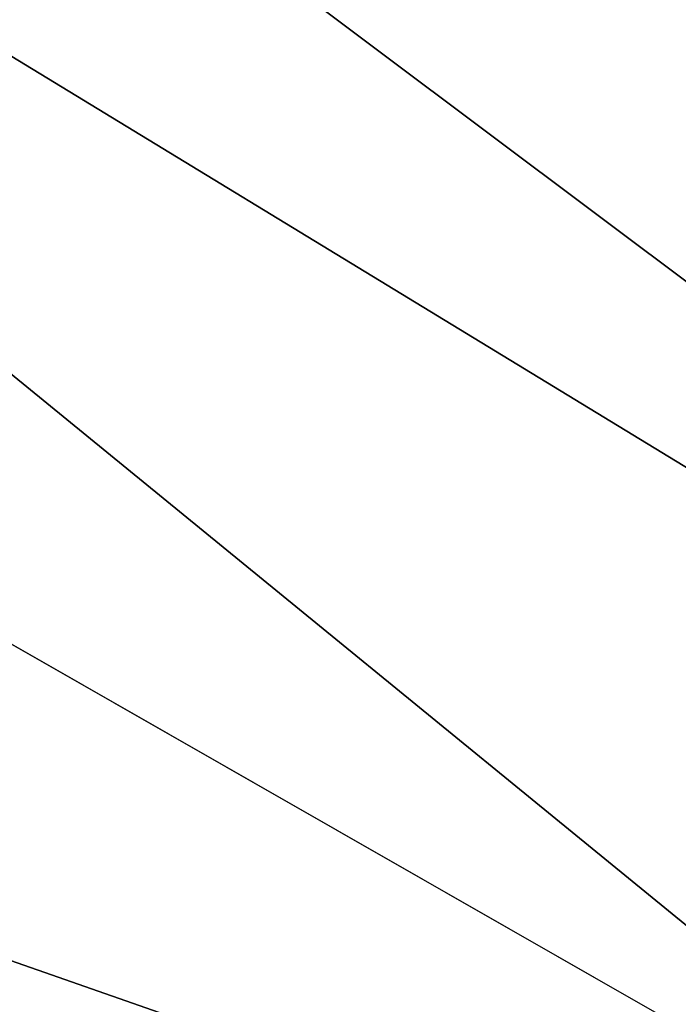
# Model space of a CAD drawing. Extents: x -252 to 252, y -10 to 987.
# Tile 490 of 656: x 5.012 to 5.601, y 100.093 to 100.973. Entities that reach past the tile are written whole.
import ezdxf

# ---------------------------------------------------------------- set-up
doc = ezdxf.new("R2010")
doc.units = 0
doc.header["$LTSCALE"] = 65.185185
for name, color, linetype in [('2647', 7, 'CONTINUOUS'), ('2648', 7, 'CONTINUOUS'), ('2649', 7, 'CONTINUOUS'), ('2667', 7, 'CONTINUOUS'), ('3522', 7, 'CONTINUOUS'), ('3531', 7, 'CONTINUOUS'), ('3914', 7, 'CONTINUOUS')]:
    doc.layers.add(name, color=color, linetype=linetype)

msp = doc.modelspace()

# ---------------------------------------------------------------- linework, layer by layer
at = {"layer": '2647', "color": 7, "linetype": 'CONTINUOUS'}
for points in [[(0, 101.35832, -68.5), (5.46541, 101.2962, -68.5), (2.64057, 100.95884, -68.5), (0, 101.35832, -68.5)], [(5.46541, 101.2962, -68.5), (8.31027, 98.97475, -68.5), (2.64057, 100.95884, -68.5), (5.46541, 101.2962, -68.5)], [(2.64057, 100.95884, -68.5), (8.31027, 98.97475, -68.5), (5.29295, 99.68463, -68.5), (2.64057, 100.95884, -68.5)]]:
    msp.add_3dface(points, dxfattribs=at)
at = {"layer": '2648', "color": 7, "linetype": 'CONTINUOUS'}
msp.add_3dface([(5.99033, 99.85104, -15.5), (3.40675, 101.32929, -15.5), (-5.71762, 100.05181, -15.5), (5.99033, 99.85104, -15.5)], dxfattribs=at)
at = {"layer": '2649', "color": 7, "linetype": 'CONTINUOUS'}
msp.add_3dface([(7.89143, 99.53703, -68.4), (5.08754, 101.63316, -68.4), (5.93473, 101.11668, -16.5), (7.89143, 99.53703, -68.4)], dxfattribs=at)
at = {"layer": '2667', "color": 7, "linetype": 'CONTINUOUS'}
for points in [[(3.6342, 101.77628, -15.63397), (6.79497, 99.84953, -15.63397), (3.77174, 102.11576, -16.00045), (3.6342, 101.77628, -15.63397)], [(3.77174, 102.11576, -16.00045), (6.79497, 99.84953, -15.63397), (7.02975, 100.13068, -16.00045), (3.77174, 102.11576, -16.00045)], [(5.93473, 101.11668, -16.5), (3.77174, 102.11576, -16.00045), (7.02975, 100.13068, -16.00045), (5.93473, 101.11668, -16.5)], [(3.40675, 101.32929, -15.5), (5.99033, 99.85104, -15.5), (3.6342, 101.77628, -15.63397), (3.40675, 101.32929, -15.5)], [(3.6342, 101.77628, -15.63397), (5.99033, 99.85104, -15.5), (6.79497, 99.84953, -15.63397), (3.6342, 101.77628, -15.63397)]]:
    msp.add_3dface(points, dxfattribs=at)
at = {"layer": '3522', "color": 7, "linetype": 'CONTINUOUS'}
for points in [[(6.97144, 100.31421, -68.47071), (5.46541, 101.2962, -68.5), (3.71467, 102.25101, -68.47071), (6.97144, 100.31421, -68.47071)], [(5.08754, 101.63316, -68.4), (6.97144, 100.31421, -68.47071), (3.71467, 102.25101, -68.47071), (5.08754, 101.63316, -68.4)], [(5.08754, 101.63316, -68.4), (7.89143, 99.53703, -68.4), (6.97144, 100.31421, -68.47071), (5.08754, 101.63316, -68.4)], [(8.31027, 98.97475, -68.5), (5.46541, 101.2962, -68.5), (6.97144, 100.31421, -68.47071), (8.31027, 98.97475, -68.5)]]:
    msp.add_3dface(points, dxfattribs=at)
at = {"layer": '3531', "color": 7, "linetype": 'CONTINUOUS'}
msp.add_3dface([(2.64057, 100.95884, -68.5), (5.29295, 99.68463, -68.5), (2.49498, 98.41623, -68.4), (2.64057, 100.95884, -68.5)], dxfattribs=at)
at = {"layer": '3914', "color": 7, "linetype": 'CONTINUOUS'}
for points in [[(90.2, 103.5, 11), (-9.9, 103.5, 11), (-9.9, 97.03436, 8.89919), (90.2, 103.5, 11)], [(-9.9, 103.5, -11), (90.2, 103.5, -11), (90.2, 97.03436, -8.89919), (-9.9, 103.5, -11)], [(90.2, 97.03436, 8.89919), (90.2, 103.5, 11), (-9.9, 97.03436, 8.89919), (90.2, 97.03436, 8.89919)], [(-9.9, 103.5, -11), (90.2, 97.03436, -8.89919), (-9.9, 97.03436, -8.89919), (-9.9, 103.5, -11)]]:
    msp.add_3dface(points, dxfattribs=at)

doc.saveas('drawing.dxf')
